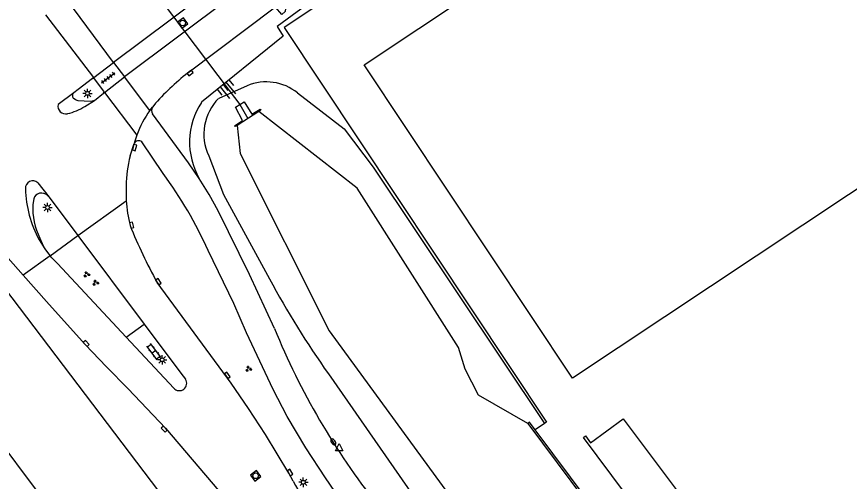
# Model space of a CAD drawing. Extents: x 131000 to 133013, y 393000 to 396501.
# Drawn here: x 131136.1 to 131247.4, y 394232 to 394294.1 of the extents above; entities that cross this region are included whole.
import ezdxf

# ---------------------------------------------------------------- set-up
doc = ezdxf.new("R2010")
doc.units = 0
for name, color, linetype in [('gg-afsc-hekwerk', 7, 'Continuous'), ('gg-afsc-muur', 7, 'Continuous'), ('gg-bbg-hoofdgebouw', 7, 'Continuous'), ('gg-knt-BGT kruinlijn', 7, 'Continuous'), ('gg-knt-verharding', 7, 'Continuous'), ('gg-kntw-bovenkant insteek waterloop', 7, 'Continuous'), ('gg-kntw-kademuur', 7, 'Continuous'), ('gg-kntw-waterlijn', 7, 'Continuous'), ('gg-kwrk-duiker nz buis', 7, 'Continuous'), ('gg-kwrk-uitstroombak niveau min 01', 7, 'Continuous'), ('gt-grn-weggrens', 7, 'Continuous'), ('gt-symb-brandkraan', 7, 'Continuous'), ('gt-symb-groenvak', 7, 'Continuous'), ('gt-symb-klinker verharding', 7, 'Continuous'), ('gt-symb-kolk', 7, 'Continuous'), ('gt-symb-lichtmast', 7, 'Continuous'), ('gt-symb-rioolschacht', 7, 'Continuous'), ('gt-symb-talud symbool', 7, 'Continuous'), ('gt-symb-tegel verharding', 7, 'Continuous'), ('gt-symb-waterafsluiter', 7, 'Continuous')]:
    doc.layers.add(name, color=color, linetype=linetype)

# ---------------------------------------------------------------- blocks, each defined once
blk = doc.blocks.new('gt0-TEG1')
at = {"layer": 'gt-symb-tegel verharding'}
for p, q in [((-1.12, 0), (1.12, 0)), ((-0.9, -0.25), (-0.9, 0.25)), ((-0.45, -0.25), (-0.45, 0.25)), ((0, -0.25), (0, 0.25)), ((0.45, -0.25), (0.45, 0.25)), ((0.9, -0.25), (0.9, 0.25))]:
    blk.add_line(p, q, dxfattribs=at)
blk = doc.blocks.new('gt0-LMAST')
at = {"layer": 'gt-symb-lichtmast'}
for p, q in [((-0.18, 0.17), (-0.45, 0.44)), ((-0.01, 0.25), (-0.01, 0.62)), ((0.17, 0.17), (0.44, 0.44)), ((-0.26, 0), (-0.63, 0)), ((-0.18, -0.18), (-0.45, -0.45)), ((-0.01, -0.25), (-0.01, -0.63)), ((0.44, -0.45), (0.17, -0.18)), ((0.24, 0), (0.62, 0))]:
    blk.add_line(p, q, dxfattribs=at)
blk.add_circle((-0.01, 0), 0.25, dxfattribs=at)
blk = doc.blocks.new('gt0-RS')
at = {"layer": 'gt-symb-rioolschacht'}
blk.add_lwpolyline([(-0.5, -0.5), (0.5, -0.5), (0.5, 0.5), (-0.5, 0.5)], close=True, dxfattribs=at)
blk.add_circle((0, 0), 0.375, dxfattribs=at)
blk = doc.blocks.new('gt0-WAFSL')
at = {"layer": 'gt-symb-waterafsluiter'}
for p, q in [((-0.5, -0.33), (0, 0.67)), ((0, 0.67), (0.5, -0.33)), ((0.5, -0.33), (-0.5, -0.33))]:
    blk.add_line(p, q, dxfattribs=at)
blk = doc.blocks.new('gt0-BR')
at = {"layer": 'gt-symb-brandkraan'}
for centre, radius, start, end in [((-0.24, 0), 0.206, 107.5669, 252.4331), ((0.6, -2.66), 3, 106.892, 107.5669), ((0, -0.69), 0.938, 73.108, 106.892), ((-0.6, -2.66), 3, 72.4331, 73.108), ((0.24, 0), 0.206, 287.567, 72.4331), ((0.6, 2.66), 3, 252.4331, 253.108), ((0, 0.69), 0.938, 253.108, 286.8921), ((-0.6, 2.66), 3, 286.8921, 287.567)]:
    blk.add_arc(centre, radius, start, end, dxfattribs=at)
blk = doc.blocks.new('gt0-KOLK')
at = {"layer": 'gt-symb-kolk'}
blk.add_lwpolyline([(0, 0), (0.37, 0), (0.37, 0.4), (-0.38, 0.4), (-0.38, 0), (0, 0)], dxfattribs=at)
blk = doc.blocks.new('gt0-GRVAK')
at = {"layer": 'gt-symb-groenvak'}
for p, q in [((-0.11, 0.19), (-0.23, 0.24)), ((-0.18, 0.15), (0.09, 0.15)), ((-0.09, 0.21), (-0.16, 0.32)), ((-0.05, 0.21), (-0.05, 0.39)), ((0, 0.21), (0.06, 0.32)), ((0.02, 0.19), (0.13, 0.24)), ((0.26, -0.05), (0.2, 0.06)), ((0.31, -0.05), (0.31, 0.13)), ((0.35, -0.05), (0.41, 0.06)), ((-0.24, -0.23), (-0.36, -0.18)), ((-0.32, -0.26), (-0.05, -0.26)), ((-0.23, -0.21), (-0.29, -0.09)), ((-0.18, -0.2), (-0.18, -0.02)), ((-0.14, -0.21), (-0.07, -0.09)), ((-0.12, -0.23), (0, -0.18)), ((0.24, -0.07), (0.12, -0.02)), ((0.17, -0.11), (0.44, -0.11)), ((0.37, -0.07), (0.49, -0.02))]:
    blk.add_line(p, q, dxfattribs=at)
blk = doc.blocks.new('gt0-TALUD_1')
at = {"layer": 'gt-symb-talud symbool'}
for p, q in [((-1, -1), (-1, 0)), ((-0.5, -2), (-0.5, 0)), ((0, -1), (0, 0)), ((0.5, -2), (0.5, 0)), ((1, -1), (1, 0))]:
    blk.add_line(p, q, dxfattribs=at)
blk = doc.blocks.new('gt0-KL1')
at = {"layer": 'gt-symb-klinker verharding'}
for p, q in [((-1.15, 0.3), (1.15, 0.3)), ((-1, -0.3), (-1, 0.3)), ((-0.5, 0.3), (-0.5, 0.45)), ((0, -0.3), (0, 0.3)), ((0.5, 0.3), (0.5, 0.45)), ((1, -0.3), (1, 0.3)), ((-1.15, -0.3), (1.15, -0.3)), ((-0.5, -0.45), (-0.5, -0.3)), ((0.5, -0.45), (0.5, -0.3))]:
    blk.add_line(p, q, dxfattribs=at)

msp = doc.modelspace()

# ---------------------------------------------------------------- linework, layer by layer
at = {"layer": 'gg-afsc-hekwerk'}
for p, q in [((131170.92, 394209.84), (131109.22, 394291)), ((131206.65, 394239.69), (131205.41, 394238.83))]:
    msp.add_line(p, q, dxfattribs=at)
msp.add_lwpolyline([(131298.38, 394374.55), (131276.23, 394361.92), (131171.84, 394292.64), (131206.92, 394239.88), (131206.65, 394239.69)], dxfattribs=at)
at = {"layer": 'gg-afsc-muur'}
msp.add_line((131239.18, 394193.8), (131205.41, 394238.83), dxfattribs=at)
msp.add_lwpolyline([(131205.41, 394238.83), (131204.62, 394239.88), (131204.39, 394239.7)], dxfattribs=at)
at = {"layer": 'gg-bbg-hoofdgebouw'}
msp.add_line((131210.4, 394245.73), (131182.54, 394287.65), dxfattribs=at)
for points in [[(131182.54, 394287.65), (131299.35, 394365.3), (131327.21, 394323.4), (131210.4, 394245.73)], [(131078.95, 394260.49), (131102.9, 394278.5), (131168.96, 394190.28), (131145.01, 394172.27), (131119.21, 394206.72)], [(131223.08, 394222.76), (131211.85, 394237.84), (131212.13, 394238.04), (131212.81, 394237.1), (131217.18, 394240.3), (131228.64, 394224.97)]]:
    msp.add_lwpolyline(points, dxfattribs=at)
at = {"layer": 'gg-knt-BGT kruinlijn'}
msp.add_lwpolyline([(131265.29, 394361.96), (131170.89, 394292.76), (131171.69, 394291.47), (131160.76, 394282.63)], dxfattribs=at)
msp.add_arc((131168.96, 394277.29), 9.78, 146.9282, 209.6723, dxfattribs=at)
at = {"layer": 'gg-knt-verharding'}
for p, q in [((131275.35, 394379.62), (131150.46, 394286.04)), ((131258.73, 394370.22), (131148.99, 394287.94)), ((131146.37, 394285.95), (131148.99, 394287.94)), ((131148.99, 394287.94), (131150.46, 394286.04)), ((131146.2, 394285.82), (131146.37, 394285.95)), ((131147.72, 394284.14), (131146.48, 394285.75)), ((131147.82, 394283.96), (131150.46, 394286.04)), ((131143.7, 394283.9), (131141.61, 394282.33)), ((131146.45, 394282.89), (131147.68, 394283.86)), ((131147.68, 394283.86), (131147.82, 394283.96)), ((131145.17, 394282.08), (131146.45, 394282.89)), ((131153.88, 394281.55), (131154.2, 394281.97)), ((131154.38, 394282.2), (131154.2, 394281.97)), ((131151.25, 394275.46), (131151.77, 394277.13)), ((131155.65, 394273.11), (131152.81, 394277.35)), ((131138.88, 394271.86), (131140.4, 394269.95)), ((131138.34, 394269.74), (131138.2, 394268.96)), ((131140.4, 394269.95), (131140.17, 394270.19)), ((131140.4, 394269.95), (131144.25, 394264.81)), ((131139.05, 394264.24), (131139.84, 394263.05)), ((131140.52, 394262.1), (131144.25, 394264.81)), ((131144.25, 394264.81), (131153.11, 394252.99)), ((131150.7, 394251.25), (131141.52, 394261.1)), ((131150.7, 394251.25), (131153.11, 394252.99)), ((131157.06, 394244.43), (131150.7, 394251.25))]:
    msp.add_line(p, q, dxfattribs=at)
for points in [[(131278.05, 394375.48), (131255.64, 394359.09), (131255.47, 394357.39), (131255, 394356.98), (131254.2, 394357.98), (131208.5, 394323.74), (131208.33, 394322.03), (131207.88, 394321.63), (131207.07, 394322.62), (131172.15, 394296.5), (131171.98, 394294.76), (131171.5, 394294.37), (131170.69, 394295.37), (131158.95, 394286.55)], [(131111.88, 394292.32), (131125.5, 394274.09), (131132.92, 394264.28), (131134.93, 394261.79), (131136.94, 394259.52)], [(131146.2, 394285.82), (131144.26, 394284.35), (131143.7, 394283.9)], [(131146.45, 394282.89), (131146.17, 394282.77), (131145.88, 394282.72), (131144.27, 394282.82), (131143.93, 394282.98), (131143.62, 394283.2)], [(131160.46, 394272.45), (131159.03, 394274.52), (131154.23, 394281.09)], [(131170.53, 394252.4), (131167.18, 394259.61), (131162.99, 394268.13), (131161.79, 394270.32), (131160.46, 394272.45)], [(131139.14, 394264.45), (131139.46, 394263.74), (131139.84, 394263.05)], [(131139.84, 394263.05), (131140.16, 394262.56), (131140.52, 394262.1)], [(131141.52, 394261.1), (131140.76, 394261.82), (131140.52, 394262.1)], [(131205.01, 394193.78), (131204.36, 394195.37), (131203.45, 394197.14), (131202.38, 394198.8), (131182.49, 394225.22), (131179.86, 394228.78), (131177.35, 394232.41), (131174.72, 394236.46), (131172.24, 394240.61), (131170.36, 394244.23), (131166.81, 394251.8), (131165.09, 394255.72), (131161.66, 394262.83)], [(131136.94, 394259.52), (131140.05, 394255.99), (131145.23, 394250.24), (131148.06, 394247.25), (131150.97, 394244.34), (131155.94, 394239.07), (131161.33, 394232.8), (131166.67, 394226.49), (131168.63, 394224.06), (131173.14, 394218.05)], [(131173.03, 394231.96), (131172.44, 394233.04), (131170.9, 394235.65), (131169.32, 394238.24), (131167.07, 394241.69), (131164.76, 394245.09), (131154.86, 394258.53)], [(131153.11, 394252.99), (131158.03, 394246.44), (131158.62, 394245.62)]]:
    msp.add_lwpolyline(points, dxfattribs=at)
for centre, radius, start, end in [((131178.5, 394261.46), 31.81, 127.9186, 139.3089), ((131146.3, 394285.6), 0.241, 38.8881, 112.7517), ((131147.55, 394284.02), 0.206, 308.744, 34.9383), ((131144.01, 394283.51), 0.499, 127.8653, 218.5453), ((131142.6, 394282.1), 1.02, 166.962, 284.3433), ((131140.91, 394289.09), 8.21, 283.7063, 301.3194), ((131154.95, 394281.57), 0.853, 151.445, 213.5058), ((131165.39, 394273.32), 14.15, 144.4351, 159.6254), ((131165.12, 394273.41), 13.86, 159.5477, 164.4138), ((131152.38, 394276.81), 0.688, 51.1972, 152.6466), ((131166.07, 394271.43), 15.36, 164.8052, 179.8797), ((131111.07, 394240.12), 55.45, 24.1713, 36.4968), ((131138.21, 394271.14), 0.991, 47.1401, 183.0596), ((131152.4, 394271.48), 15.18, 181.5107, 208.496), ((131167.6, 394270.46), 16.91, 176.5866, 183.2977), ((131139.39, 394269.39), 1.11, 45.8225, 161.4063), ((131148.22, 394268.71), 10.02, 178.5494, 205.1242), ((131167.81, 394270.47), 17.12, 183.2912, 194.5638), ((131208.1, 394288.51), 61.1, 201.4526, 209.3772), ((131261.73, 394289.77), 98.56, 202.2795, 218.1686), ((131157.81, 394245.06), 0.983, 308.6858, 34.6794), ((131157.81, 394245.06), 0.983, 219.9274, 308.6348), ((131233.5, 394265.52), 69.16, 209.0272, 217.36)]:
    msp.add_arc(centre, radius, start, end, dxfattribs=at)
at = {"layer": 'gg-kntw-bovenkant insteek waterloop'}
msp.add_line((131166.88, 394284.83), (131163.07, 394283.15), dxfattribs=at)
for points in [[(131173.61, 394283.89), (131179.85, 394279.08), (131183.73, 394273.97), (131206.65, 394239.69)], [(131161.74, 394275.49), (131163.73, 394270.31), (131169.87, 394259.03)], [(131177.74, 394246.34), (131195.24, 394221.19), (131218.22, 394190.97)]]:
    msp.add_lwpolyline(points, dxfattribs=at)
for centre, radius, start, end in [((131169.47, 394278.8), 6.56, 50.8284, 113.2641), ((131167.85, 394278.38), 6.76, 135.0762, 205.2528), ((131275.31, 394315.59), 119.65, 208.2079, 215.3644)]:
    msp.add_arc(centre, radius, start, end, dxfattribs=at)
at = {"layer": 'gg-kntw-kademuur'}
msp.add_line((131204.39, 394239.7), (131233.18, 394201.26), dxfattribs=at)
at = {"layer": 'gg-kntw-waterlijn'}
for points in [[(131204.39, 394239.7), (131197.8, 394243.46), (131196.01, 394246.95), (131195.15, 394249.87), (131181.59, 394271.16), (131168.46, 394281.4)], [(131165.53, 394279.55), (131165.95, 394275.78), (131177.83, 394252.08), (131221.99, 394191.69), (131223.05, 394190.84), (131224.11, 394190.95)]]:
    msp.add_lwpolyline(points, dxfattribs=at)
at = {"layer": 'gg-kwrk-duiker nz buis'}
for points in [[(131129.74, 394330.28), (131134.42, 394323.99), (131164.46, 394284.21)], [(131164.46, 394284.21), (131165.88, 394282.33), (131166.99, 394280.47)]]:
    msp.add_lwpolyline(points, dxfattribs=at)
at = {"layer": 'gg-kwrk-uitstroombak niveau min 01'}
msp.add_line((131168.46, 394281.4), (131165.53, 394279.55), dxfattribs=at)
msp.add_lwpolyline([(131165.53, 394279.55), (131165.27, 394279.38), (131165.17, 394279.49), (131166.27, 394280.2), (131165.3, 394281.97), (131166.46, 394282.68), (131167.52, 394281.06), (131168.61, 394281.73), (131168.73, 394281.56), (131168.46, 394281.4)], dxfattribs=at)
at = {"layer": 'gt-grn-weggrens'}
for p, q in [((131146.37, 394285.95), (131139.98, 394294.34)), ((131148.99, 394287.94), (131143.66, 394295.18)), ((131153.88, 394281.55), (131150.46, 394286.04)), ((131147.82, 394283.96), (131152.13, 394278.25)), ((131144.25, 394264.81), (131150.71, 394269.48)), ((131140.52, 394262.1), (131136.94, 394259.52))]:
    msp.add_line(p, q, dxfattribs=at)

# ---------------------------------------------------------------- block references
at = {"layer": 'gt-symb-brandkraan', "rotation": 123.0863073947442}
msp.add_blockref('gt0-BR', (131178.41, 394237.23), dxfattribs=at)
at = {"layer": 'gt-symb-groenvak'}
for p in [(131145.42, 394259.62), (131146.62, 394258.5), (131167.07, 394246.99)]:
    msp.add_blockref('gt0-GRVAK', p, dxfattribs=at)
at = {"layer": 'gt-symb-klinker verharding', "rotation": 127.23665897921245}
msp.add_blockref('gt0-KL1', (131154.41, 394249.28), dxfattribs=at)
at = {"layer": 'gt-symb-kolk'}
for p, rotation in [((131159.13, 394286.7), -141.3759960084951), ((131151.63, 394276.63), -105.71725244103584), ((131151.23, 394266.16), -76.75619797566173), ((131154.86, 394258.53), -55.02206777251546), ((131145.23, 394250.24), -46.66204388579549), ((131164.08, 394246.01), -53.622932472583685), ((131155.94, 394239.07), 131.83814925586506), ((131172.44, 394233.04), -61.10130239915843)]:
    msp.add_blockref('gt0-KOLK', p, dxfattribs=dict(at, rotation=rotation))
at = {"layer": 'gt-symb-lichtmast'}
for p in [(131145.53, 394283.83), (131140.19, 394268.57), (131155.52, 394248.21), (131174.4, 394231.83)]:
    msp.add_blockref('gt0-LMAST', p, dxfattribs=at)
at = {"layer": 'gt-symb-rioolschacht'}
for p, rotation in [((131158.26, 394293.23), 36.869897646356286), ((131168.01, 394232.7), -53.2103003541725)]:
    msp.add_blockref('gt0-RS', p, dxfattribs=dict(at, rotation=rotation))
at = {"layer": 'gt-symb-talud symbool', "xscale": 1.0004623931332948, "yscale": 1.0004623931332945, "rotation": 38.954960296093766}
msp.add_blockref('gt0-TALUD_1', (131163.7, 394285.01), dxfattribs=at)
at = {"layer": 'gt-symb-tegel verharding', "rotation": 36.869897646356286}
msp.add_blockref('gt0-TEG1', (131148.3, 394285.9), dxfattribs=at)
at = {"layer": 'gt-symb-waterafsluiter'}
msp.add_blockref('gt0-WAFSL', (131179.19, 394236.36), dxfattribs=at)

doc.saveas('drawing.dxf')
